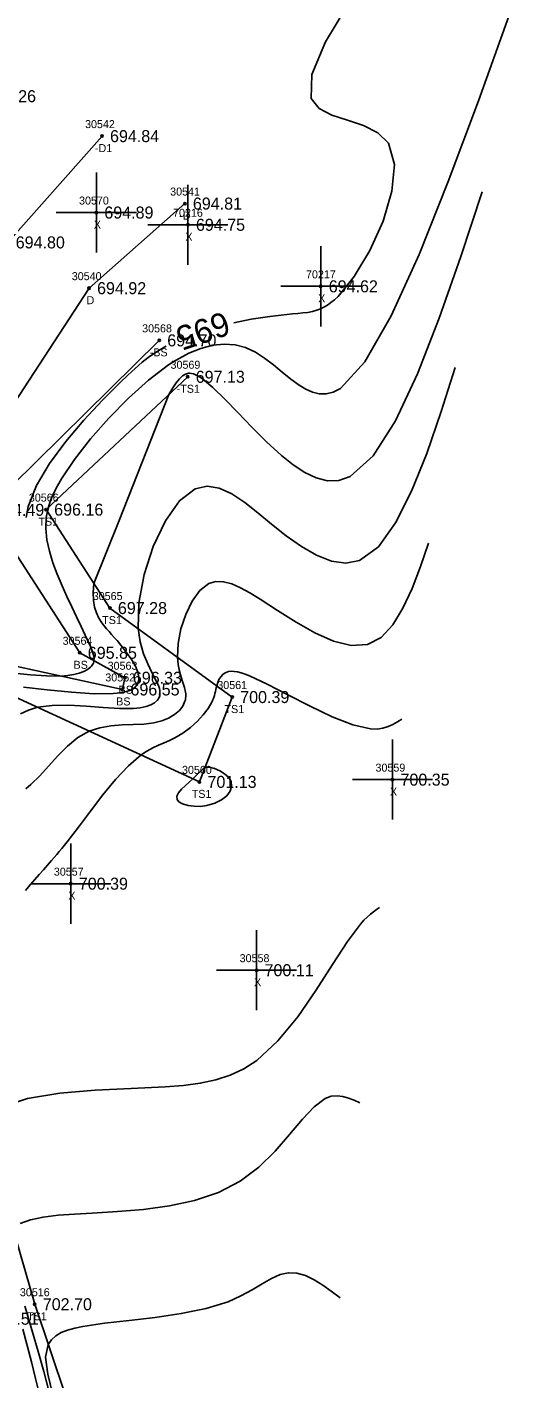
# Model space of a CAD drawing. Extents: x 1376587 to 1378239, y 1000335 to 1003031.
# Drawn here: x 1377585.2 to 1377645.4, y 1001668.9 to 1001837.8 of the extents above; entities that cross this region are included whole.
import ezdxf

# ---------------------------------------------------------------- set-up
doc = ezdxf.new("R2010")
doc.units = 0
for name, color, linetype in [('RD_DTM_BkLn2', 7, 'Continuous'), ('RD_DTM_BkLn_txCode', 7, 'Continuous'), ('RD_DTM_Major1', 7, 'Continuous'), ('RD_DTM_Major1_Lbl', 7, 'Continuous'), ('RD_DTM_Minor1', 7, 'Continuous'), ('RD_EX_Driveway', 7, 'Continuous'), ('RD_EX_Driveway_txCode', 7, 'Continuous'), ('RD_EX_Misc', 7, 'Continuous'), ('RD_EX_Misc_txCode', 7, 'Continuous'), ('RD_EX_TX_Driveway_ELEV', 7, 'Continuous'), ('RD_EX_TX_H2O_ELEV', 7, 'Continuous'), ('RD_EX_TX_Misc_ELEV', 7, 'Continuous'), ('RD_SMD_Locator', 7, 'Continuous')]:
    doc.layers.add(name, color=color, linetype=linetype)

msp = doc.modelspace()

# ---------------------------------------------------------------- linework, layer by layer
at = {"layer": 'RD_DTM_BkLn2'}
for points in [[(1377601.37, 1001619.88), (1377588.21, 1001649.79), (1377579.55, 1001676.43), (1377562.77, 1001744.86), (1377568.73, 1001756.06), (1377573.11, 1001760.31), (1377597.15, 1001755.06), (1377597.45, 1001756.52), (1377591.82, 1001759.64), (1377580.25, 1001777.5), (1377601.75, 1001798.68)], [(1377606.61, 1001622.49), (1377593.93, 1001655.18), (1377586.2, 1001678.24), (1377568.07, 1001741.01), (1377573.57, 1001753.38), (1377577.89, 1001756.8), (1377606.77, 1001743.51), (1377610.86, 1001754.11), (1377595.58, 1001765.23), (1377587.62, 1001777.53), (1377605.3, 1001794.13)]]:
    msp.add_lwpolyline(points, dxfattribs=at)
at = {"layer": 'RD_DTM_Major1'}
for points in [[(1377625.43, 1001840.8), (1377622.5, 1001835.98), (1377620.79, 1001831.9), (1377620.73, 1001828.91), (1377621.71, 1001827.66), (1377623.31, 1001826.83), (1377625.25, 1001826.18), (1377627.26, 1001825.52), (1377629.06, 1001824.63), (1377630.4, 1001823.3), (1377631.12, 1001820.67), (1377630.81, 1001817.31), (1377629.71, 1001813.59), (1377628.06, 1001809.91), (1377626.11, 1001806.64), (1377624.1, 1001804.18), (1377623.65, 1001803.76), (1377623.2, 1001803.39), (1377622.76, 1001803.09), (1377622.32, 1001802.84), (1377621.88, 1001802.63), (1377621.44, 1001802.46), (1377620.88, 1001802.3), (1377620.29, 1001802.18), (1377619.69, 1001802.1), (1377619.06, 1001802.04), (1377618.4, 1001801.98), (1377617.7, 1001801.92), (1377615.58, 1001801.68), (1377613.22, 1001801.31), (1377611.07, 1001800.87)], [(1377602.59, 1001797.96), (1377602.46, 1001797.89), (1377601.48, 1001797.3), (1377600.54, 1001796.66), (1377599.63, 1001795.95), (1377598.73, 1001795.18), (1377597.81, 1001794.34), (1377596.85, 1001793.42), (1377594.64, 1001791.21), (1377592.32, 1001788.71), (1377590.06, 1001786.03), (1377588.04, 1001783.28), (1377586.43, 1001780.54), (1377585.39, 1001777.91), (1377585.11, 1001776.56)], [(1377632.04, 1001751.36), (1377631.5, 1001751.02), (1377630.94, 1001750.7), (1377630.34, 1001750.42), (1377629.69, 1001750.22), (1377628.96, 1001750.11), (1377628.14, 1001750.12), (1377625.93, 1001750.63), (1377623.35, 1001751.64), (1377620.58, 1001752.97), (1377617.81, 1001754.4), (1377615.24, 1001755.73), (1377613.04, 1001756.75), (1377612.48, 1001756.97), (1377611.97, 1001757.13), (1377611.51, 1001757.25), (1377611.09, 1001757.32), (1377610.72, 1001757.33), (1377610.39, 1001757.29), (1377610, 1001757.15), (1377609.68, 1001756.93), (1377609.42, 1001756.63), (1377609.21, 1001756.29), (1377609.05, 1001755.91), (1377608.93, 1001755.51), (1377608.87, 1001755.28), (1377608.81, 1001755.04), (1377608.76, 1001754.79), (1377608.7, 1001754.55), (1377608.63, 1001754.3), (1377608.55, 1001754.04), (1377608.52, 1001753.95), (1377608.48, 1001753.85), (1377608.45, 1001753.76), (1377608.4, 1001753.66), (1377608.36, 1001753.56), (1377608.31, 1001753.47), (1377607.86, 1001752.69), (1377607.25, 1001751.88), (1377606.51, 1001751.08), (1377605.65, 1001750.31), (1377604.71, 1001749.61), (1377603.7, 1001749), (1377603.03, 1001748.68), (1377602.35, 1001748.39), (1377601.66, 1001748.09), (1377600.94, 1001747.75), (1377600.21, 1001747.36), (1377599.47, 1001746.87), (1377597.9, 1001745.53), (1377596.3, 1001743.82), (1377594.71, 1001741.88), (1377593.15, 1001739.84), (1377591.66, 1001737.84), (1377590.26, 1001736.03), (1377589.92, 1001735.6), (1377589.59, 1001735.2), (1377589.26, 1001734.81), (1377588.94, 1001734.43), (1377588.62, 1001734.06), (1377588.3, 1001733.69), (1377587.79, 1001733.11), (1377587.27, 1001732.53), (1377586.74, 1001731.93), (1377586.19, 1001731.31), (1377585.62, 1001730.65), (1377585.02, 1001729.94)]]:
    msp.add_lwpolyline(points, dxfattribs=at)
at = {"layer": 'RD_DTM_Minor1'}
for points in [[(1377645.43, 1001839.18), (1377641.62, 1001828.61), (1377637.85, 1001818.52), (1377634.2, 1001809.4), (1377630.7, 1001801.73), (1377627.41, 1001796), (1377624.39, 1001792.68), (1377623.48, 1001792.19), (1377622.6, 1001791.98), (1377621.74, 1001791.99), (1377620.89, 1001792.2), (1377620.06, 1001792.57), (1377619.23, 1001793.08), (1377618.17, 1001793.85), (1377617.11, 1001794.72), (1377616.02, 1001795.61), (1377614.9, 1001796.46), (1377613.75, 1001797.2), (1377612.54, 1001797.77), (1377611.23, 1001798.12), (1377609.87, 1001798.22), (1377608.44, 1001798.07), (1377606.96, 1001797.68), (1377605.43, 1001797.06), (1377603.85, 1001796.2), (1377603.7, 1001796.11), (1377603.54, 1001796.01), (1377603.23, 1001795.82), (1377602.92, 1001795.61), (1377600.41, 1001793.72), (1377597.89, 1001791.47), (1377595.44, 1001788.97), (1377593.17, 1001786.37), (1377591.17, 1001783.8), (1377589.55, 1001781.38), (1377589.05, 1001780.52), (1377588.62, 1001779.69), (1377588.26, 1001778.89), (1377587.98, 1001778.11), (1377587.77, 1001777.33), (1377587.63, 1001776.54), (1377587.57, 1001775.17), (1377587.71, 1001773.76), (1377588.02, 1001772.34), (1377588.46, 1001770.9), (1377589, 1001769.46), (1377589.61, 1001768.02), (1377590.21, 1001766.69), (1377590.82, 1001765.38), (1377591.42, 1001764.13), (1377591.99, 1001762.94), (1377592.51, 1001761.85), (1377592.97, 1001760.87), (1377593.17, 1001760.42), (1377593.34, 1001760.01), (1377593.47, 1001759.63), (1377593.56, 1001759.28), (1377593.6, 1001758.95), (1377593.59, 1001758.65), (1377593.56, 1001758.5), (1377593.52, 1001758.36), (1377593.45, 1001758.22), (1377593.37, 1001758.09), (1377593.27, 1001757.96), (1377593.15, 1001757.84), (1377592.78, 1001757.55), (1377592.31, 1001757.3), (1377591.74, 1001757.09), (1377591.07, 1001756.93), (1377590.31, 1001756.81), (1377589.46, 1001756.74), (1377587.67, 1001756.75), (1377585.68, 1001756.9), (1377583.57, 1001757.11)], [(1377642.08, 1001817.23), (1377639.4, 1001809.16), (1377636.71, 1001801.46), (1377634, 1001794.49), (1377631.25, 1001788.63), (1377628.45, 1001784.23), (1377625.59, 1001781.67), (1377624.19, 1001781.18), (1377622.78, 1001781.14), (1377621.35, 1001781.5), (1377619.92, 1001782.18), (1377618.47, 1001783.13), (1377617.01, 1001784.3), (1377615.15, 1001786), (1377613.32, 1001787.82), (1377611.56, 1001789.65), (1377609.92, 1001791.35), (1377608.43, 1001792.8), (1377607.15, 1001793.88), (1377606.84, 1001794.08), (1377606.56, 1001794.26), (1377606.28, 1001794.39), (1377606.02, 1001794.49), (1377605.77, 1001794.55), (1377605.53, 1001794.57), (1377605.51, 1001794.57), (1377605.45, 1001794.57), (1377605.4, 1001794.56), (1377605.02, 1001794.47), (1377604.65, 1001794.24), (1377604.27, 1001793.88), (1377603.87, 1001793.39), (1377603.44, 1001792.74), (1377602.96, 1001791.93), (1377596.72, 1001776.18), (1377593.59, 1001768.31), (1377593.49, 1001767.17), (1377593.52, 1001766.19), (1377593.66, 1001765.35), (1377593.89, 1001764.62), (1377594.21, 1001763.98), (1377594.58, 1001763.39), (1377594.86, 1001763.01), (1377595.16, 1001762.64), (1377595.47, 1001762.28), (1377595.8, 1001761.91), (1377596.13, 1001761.54), (1377596.47, 1001761.16), (1377597.12, 1001760.38), (1377597.75, 1001759.57), (1377598.31, 1001758.76), (1377598.76, 1001757.96), (1377599.07, 1001757.21), (1377599.2, 1001756.52), (1377599.19, 1001756.24), (1377599.13, 1001755.98), (1377599.03, 1001755.74), (1377598.88, 1001755.52), (1377598.68, 1001755.32), (1377598.42, 1001755.14), (1377598.14, 1001754.99), (1377597.8, 1001754.86), (1377597.42, 1001754.75), (1377596.99, 1001754.66), (1377596.51, 1001754.59), (1377595.99, 1001754.54), (1377593.61, 1001754.52), (1377590.78, 1001754.7), (1377587.76, 1001755), (1377584.8, 1001755.33)], [(1377638.73, 1001795.27), (1377636.96, 1001789.79), (1377635.16, 1001784.56), (1377633.27, 1001779.83), (1377631.27, 1001775.86), (1377629.12, 1001772.89), (1377626.78, 1001771.19), (1377625.05, 1001770.85), (1377623.25, 1001771.1), (1377621.39, 1001771.83), (1377619.51, 1001772.92), (1377617.62, 1001774.25), (1377615.77, 1001775.72), (1377614.07, 1001777.12), (1377612.42, 1001778.42), (1377610.81, 1001779.49), (1377609.25, 1001780.21), (1377607.72, 1001780.47), (1377606.24, 1001780.14), (1377604.29, 1001778.63), (1377602.51, 1001776.12), (1377601, 1001772.94), (1377599.87, 1001769.42), (1377599.2, 1001765.88), (1377599.11, 1001762.66), (1377599.36, 1001760.99), (1377599.78, 1001759.52), (1377600.3, 1001758.26), (1377600.84, 1001757.16), (1377601.32, 1001756.23), (1377601.68, 1001755.42), (1377601.76, 1001755.16), (1377601.81, 1001754.92), (1377601.84, 1001754.69), (1377601.83, 1001754.47), (1377601.8, 1001754.26), (1377601.74, 1001754.07), (1377601.51, 1001753.71), (1377601.16, 1001753.4), (1377600.69, 1001753.13), (1377600.1, 1001752.93), (1377599.38, 1001752.78), (1377598.55, 1001752.69), (1377596.78, 1001752.69), (1377594.76, 1001752.81), (1377592.6, 1001752.97), (1377590.43, 1001753.09), (1377588.37, 1001753.07), (1377586.53, 1001752.83), (1377585.41, 1001752.48), (1377584.43, 1001752.03)], [(1377635.39, 1001773.32), (1377634.38, 1001770.44), (1377633.33, 1001767.69), (1377632.19, 1001765.21), (1377630.91, 1001763.12), (1377629.45, 1001761.57), (1377627.75, 1001760.69), (1377625.74, 1001760.57), (1377623.53, 1001761.11), (1377621.19, 1001762.13), (1377618.83, 1001763.47), (1377616.51, 1001764.93), (1377614.34, 1001766.34), (1377613.08, 1001767.12), (1377611.91, 1001767.77), (1377610.81, 1001768.25), (1377609.79, 1001768.52), (1377608.83, 1001768.54), (1377607.94, 1001768.28), (1377606.83, 1001767.41), (1377605.85, 1001766.09), (1377605.05, 1001764.44), (1377604.46, 1001762.63), (1377604.1, 1001760.79), (1377604.02, 1001759.09), (1377604.11, 1001758.17), (1377604.28, 1001757.35), (1377604.49, 1001756.61), (1377604.71, 1001755.93), (1377604.9, 1001755.31), (1377605.02, 1001754.73), (1377605.05, 1001754.53), (1377605.06, 1001754.33), (1377605.06, 1001754.14), (1377605.04, 1001753.95), (1377605.01, 1001753.77), (1377604.96, 1001753.58), (1377604.69, 1001752.98), (1377604.26, 1001752.42), (1377603.66, 1001751.91), (1377602.92, 1001751.47), (1377602.05, 1001751.13), (1377601.05, 1001750.88), (1377599.82, 1001750.74), (1377598.49, 1001750.68), (1377597.1, 1001750.62), (1377595.7, 1001750.51), (1377594.32, 1001750.28), (1377593, 1001749.85), (1377591.58, 1001749.05), (1377590.27, 1001747.99), (1377589.06, 1001746.77), (1377587.91, 1001745.49), (1377586.81, 1001744.26), (1377585.72, 1001743.17), (1377585.09, 1001742.63)], [(1377607.67, 1001740.56), (1377608.7, 1001740.85), (1377609.54, 1001741.27), (1377610.19, 1001741.78), (1377610.61, 1001742.36), (1377610.79, 1001742.96), (1377610.71, 1001743.56), (1377610.4, 1001744.08), (1377609.91, 1001744.53), (1377609.3, 1001744.91), (1377608.65, 1001745.19), (1377608.02, 1001745.35), (1377607.49, 1001745.36), (1377607.23, 1001745.12), (1377606.97, 1001744.87), (1377606.46, 1001744.38), (1377606.2, 1001744.14), (1377605.94, 1001743.89), (1377605.5, 1001743.46), (1377605, 1001743.02), (1377604.53, 1001742.59), (1377604.16, 1001742.15), (1377603.95, 1001741.72), (1377603.98, 1001741.3), (1377604.19, 1001741.02), (1377604.67, 1001740.77), (1377605.34, 1001740.57), (1377606.12, 1001740.46), (1377606.92, 1001740.45), (1377607.67, 1001740.56)], [(1377629.27, 1001727.81), (1377628.89, 1001727.55), (1377628.51, 1001727.27), (1377628.12, 1001726.97), (1377627.72, 1001726.62), (1377627.3, 1001726.22), (1377626.87, 1001725.75), (1377625.25, 1001723.55), (1377623.39, 1001720.68), (1377621.31, 1001717.45), (1377619.04, 1001714.17), (1377616.57, 1001711.15), (1377613.93, 1001708.7), (1377612.31, 1001707.64), (1377610.61, 1001706.85), (1377608.8, 1001706.27), (1377606.86, 1001705.86), (1377604.76, 1001705.59), (1377602.47, 1001705.41), (1377598.25, 1001705.2), (1377593.76, 1001704.98), (1377589.33, 1001704.61), (1377585.27, 1001703.94), (1377581.92, 1001702.83)], [(1377626.8, 1001703.42), (1377626.1, 1001703.74), (1377625.39, 1001704.01), (1377624.68, 1001704.21), (1377623.96, 1001704.29), (1377623.23, 1001704.22), (1377622.48, 1001703.94), (1377621.11, 1001702.92), (1377619.64, 1001701.35), (1377618.03, 1001699.44), (1377616.23, 1001697.38), (1377614.19, 1001695.37), (1377611.87, 1001693.61), (1377609.15, 1001692.21), (1377606.16, 1001691.21), (1377603.01, 1001690.52), (1377599.76, 1001690.09), (1377596.52, 1001689.82), (1377593.37, 1001689.64), (1377591.16, 1001689.51), (1377589.1, 1001689.36), (1377587.24, 1001689.13), (1377585.65, 1001688.8), (1377584.38, 1001688.33)], [(1377624.33, 1001679.03), (1377623.24, 1001679.86), (1377622.16, 1001680.63), (1377621.08, 1001681.31), (1377620.01, 1001681.83), (1377618.94, 1001682.14), (1377617.89, 1001682.18), (1377616.84, 1001681.94), (1377615.76, 1001681.45), (1377614.61, 1001680.79), (1377613.35, 1001680.04), (1377611.95, 1001679.27), (1377610.35, 1001678.56), (1377607.59, 1001677.71), (1377604.49, 1001677.07), (1377601.22, 1001676.6), (1377597.97, 1001676.22), (1377594.92, 1001675.86), (1377592.22, 1001675.46), (1377591.19, 1001675.26), (1377590.27, 1001675.01), (1377589.48, 1001674.7), (1377588.81, 1001674.31), (1377588.28, 1001673.81), (1377587.89, 1001673.19), (1377587.55, 1001671.61), (1377587.81, 1001669.49), (1377588.41, 1001667.1)], [(1377584.94, 1001677.98), (1377585.24, 1001677.04), (1377585.93, 1001674.76), (1377586.62, 1001672.33), (1377587.32, 1001669.82), (1377588, 1001667.27)], [(1377584.7, 1001675.13), (1377585.24, 1001673.09), (1377585.77, 1001671.03), (1377586.3, 1001668.96), (1377587.34, 1001664.78)]]:
    msp.add_lwpolyline(points, dxfattribs=at)
at = {"layer": 'RD_EX_Driveway'}
for points in [[(1377438.05, 1001602.19), (1377443.76, 1001603.95), (1377479.67, 1001621.19), (1377509.84, 1001640.05), (1377526.03, 1001657.08), (1377534.29, 1001677.17), (1377537.8, 1001701.74), (1377540.62, 1001733.09), (1377542.05, 1001743.64), (1377549.35, 1001756.14), (1377566.14, 1001784.36), (1377582.82, 1001810.92), (1377594.6, 1001824.2)], [(1377447.05, 1001595.81), (1377448.22, 1001596.07), (1377484.14, 1001614.6), (1377514.75, 1001633.36), (1377542.51, 1001658.65), (1377546.46, 1001672.71), (1377548.69, 1001700.51), (1377552.89, 1001726.65), (1377558.24, 1001740.29), (1377561.82, 1001749.96), (1377574.84, 1001777.43), (1377592.98, 1001805.2), (1377604.95, 1001815.77)]]:
    msp.add_lwpolyline(points, dxfattribs=at)
at = {"layer": 'RD_EX_Misc'}
for p, q in [((1377593.89, 1001809.65), (1377593.89, 1001819.65)), ((1377605.33, 1001808.12), (1377605.33, 1001818.12)), ((1377588.89, 1001814.65), (1377598.89, 1001814.65)), ((1377600.33, 1001813.12), (1377610.33, 1001813.12)), ((1377621.92, 1001800.43), (1377621.92, 1001810.43)), ((1377616.92, 1001805.43), (1377626.92, 1001805.43)), ((1377630.88, 1001738.79), (1377630.88, 1001748.79)), ((1377625.88, 1001743.79), (1377635.88, 1001743.79)), ((1377590.7, 1001725.79), (1377590.7, 1001735.79)), ((1377585.7, 1001730.79), (1377595.7, 1001730.79)), ((1377613.9, 1001714.98), (1377613.9, 1001724.98)), ((1377608.9, 1001719.98), (1377618.9, 1001719.98))]:
    msp.add_line(p, q, dxfattribs=at)
at = {"layer": 'RD_SMD_Locator'}
for centre in [(1377594.6, 1001824.2), (1377604.95, 1001815.77), (1377593.89, 1001814.65), (1377605.33, 1001813.12), (1377592.98, 1001805.2), (1377621.92, 1001805.43), (1377601.75, 1001798.68), (1377605.3, 1001794.13), (1377587.62, 1001777.53), (1377595.58, 1001765.23), (1377591.82, 1001759.64), (1377597.45, 1001756.52), (1377597.15, 1001755.06), (1377610.86, 1001754.11), (1377630.88, 1001743.79), (1377606.77, 1001743.51), (1377590.7, 1001730.79), (1377613.9, 1001719.98), (1377586.2, 1001678.24)]:
    msp.add_circle(centre, 0.15, dxfattribs=at)

# ---------------------------------------------------------------- texts
at = {"layer": 'RD_DTM_BkLn_txCode'}
for s, p in [('30568', (1377599.61, 1001799.68)), ('-BS', (1377600.56, 1001796.68)), ('30569', (1377603.16, 1001795.13)), ('-TS1', (1377603.93, 1001792.13)), ('30566', (1377585.46, 1001778.53)), ('TS1', (1377586.66, 1001775.53)), ('30565', (1377593.44, 1001766.23)), ('TS1', (1377594.62, 1001763.23)), ('30564', (1377589.68, 1001760.64)), ('BS', (1377591.04, 1001757.64)), ('30563', (1377595.3, 1001757.52)), ('30562', (1377595.01, 1001756.06)), ('30561', (1377609, 1001755.11)), ('BS', (1377596.37, 1001753.06)), ('BS', (1377596.67, 1001754.52)), ('TS1', (1377609.9, 1001752.11)), ('30560', (1377604.59, 1001744.51)), ('TS1', (1377605.81, 1001741.51)), ('30516', (1377584.34, 1001679.24)), ('TS1', (1377585.24, 1001676.24))]:
    msp.add_text(s, height=1, dxfattribs=at).set_placement(p)
at = {"layer": 'RD_DTM_Major1_Lbl'}
msp.add_text('695', height=3, rotation=198.94, dxfattribs=at).set_placement((1377609.91, 1001802.36))
at = {"layer": 'RD_EX_Driveway_txCode'}
for s, p in [('30542', (1377592.48, 1001825.2)), ('-D1', (1377593.72, 1001822.2)), ('30541', (1377603.11, 1001816.77)), ('-D', (1377604.23, 1001813.77)), ('30540', (1377590.82, 1001806.2)), ('D', (1377592.67, 1001803.2))]:
    msp.add_text(s, height=1, dxfattribs=at).set_placement(p)
at = {"layer": 'RD_EX_Misc_txCode'}
for s, p in [('30570', (1377591.73, 1001815.65)), ('70216', (1377603.47, 1001814.12)), ('X', (1377593.58, 1001812.65)), ('X', (1377605.01, 1001811.12)), ('70217', (1377620.08, 1001806.43)), ('X', (1377621.6, 1001803.43)), ('30559', (1377628.76, 1001744.79)), ('X', (1377630.57, 1001741.79)), ('30557', (1377588.58, 1001731.79)), ('X', (1377590.39, 1001728.79)), ('30558', (1377611.79, 1001720.98)), ('X', (1377613.59, 1001717.98))]:
    msp.add_text(s, height=1, dxfattribs=at).set_placement(p)
at = {"layer": 'RD_EX_TX_Driveway_ELEV'}
for s, p in [('694.84', (1377595.6, 1001823.45)), ('694.81', (1377605.95, 1001815.02)), ('694.80', (1377583.82, 1001810.17)), ('694.92', (1377593.98, 1001804.45))]:
    msp.add_text(s, height=1.5, dxfattribs=at).set_placement(p)
at = {"layer": 'RD_EX_TX_H2O_ELEV'}
msp.add_text('694.26', height=1.5, dxfattribs=at).set_placement((1377580.22, 1001828.44))
at = {"layer": 'RD_EX_TX_Misc_ELEV'}
for s, p in [('694.89', (1377594.89, 1001813.9)), ('694.75', (1377606.33, 1001812.37)), ('694.62', (1377622.92, 1001804.68)), ('694.70', (1377602.75, 1001797.93)), ('697.13', (1377606.3, 1001793.38)), ('694.49', (1377581.25, 1001776.75)), ('696.16', (1377588.62, 1001776.78)), ('697.28', (1377596.58, 1001764.48)), ('695.85', (1377592.82, 1001758.89)), ('696.55', (1377598.15, 1001754.31)), ('696.33', (1377598.45, 1001755.77)), ('700.39', (1377611.86, 1001753.36)), ('701.13', (1377607.77, 1001742.76)), ('700.35', (1377631.88, 1001743.04)), ('700.39', (1377591.7, 1001730.04)), ('700.11', (1377614.9, 1001719.23)), ('702.70', (1377587.2, 1001677.49)), ('697.51', (1377580.55, 1001675.68))]:
    msp.add_text(s, height=1.5, dxfattribs=at).set_placement(p)

doc.saveas('drawing.dxf')
